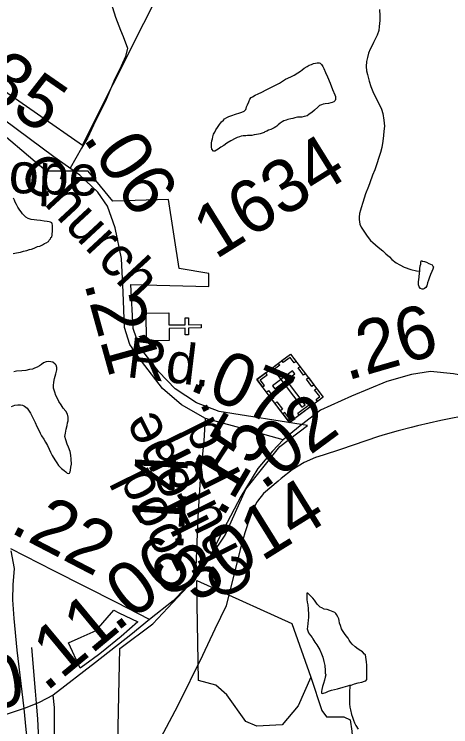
# Model space of a CAD drawing. Extents: x 2001466 to 31450019, y -30647475 to 847247.
# Drawn here: x 2037777 to 2039837, y 753524 to 756883 of the extents above; entities that cross this region are included whole.
import ezdxf

# ---------------------------------------------------------------- set-up
doc = ezdxf.new("R2010")
doc.units = 0
for name, color, linetype in [('Exist Boundary Political City Limit New', 7, 'Continuous'), ('Exist Boundary Political City Limit New Hole', 7, 'Continuous'), ('Exist Cultural Cemetery CELL', 7, 'Continuous'), ('Exist Cultural Church CELL', 7, 'Continuous'), ('Exist Hydrographic Misc Water Feature', 7, 'Continuous'), ('Exist Railroad Mainline', 7, 'Continuous'), ('Exist Railroad Siding', 7, 'Continuous'), ('Exist Road Non-System Type 51', 7, 'Continuous'), ('Exist Road Secondary Mileage Hundredths English Label', 7, 'Continuous'), ('Exist Road Secondary Type 51 Attributed', 7, 'Continuous'), ('Exist Road Secondary Type 51 Label', 7, 'Continuous'), ('Exist Road Secondary Type 51 Number Label', 7, 'Continuous'), ('Map Preparation Boundary City Limit Buffer Line', 7, 'Continuous')]:
    doc.layers.add(name, color=color, linetype=linetype)

msp = doc.modelspace()

# ---------------------------------------------------------------- linework, layer by layer
at = {"layer": 'Exist Boundary Political City Limit New'}
for points in [[(2036419.1, 756941.8), (2036859.9, 756815.3), (2036966.4, 756791.9), (2037006.2, 756781.2), (2037219.9, 756705.2), (2037356.5, 756640.9), (2037392.2, 756621.9), (2037488.1, 756566.1), (2037617.1, 756478.6), (2037673.8, 756561), (2038099.2, 756264.8), (2038821.8, 757700.9)], [(2038110.9, 753816.1), (2038088.2, 753799.8), (2038033.8, 753920.5), (2038093.8, 753946.7), (2038164.2, 753977.5), (2038247.2, 754074.4), (2038271.1, 754061.9), (2038360.1, 754018.4), (2038282.1, 753949.4), (2038189.8, 753874.2), (2038174.6, 753862.8), (2038110.9, 753816.1)]]:
    msp.add_lwpolyline(points, dxfattribs=at)
at = {"layer": 'Exist Boundary Political City Limit New Hole'}
msp.add_lwpolyline([(2038228.5, 751682.8), (2038275.1, 753893.7), (2038430.6, 754009.2), (2038643.8, 754235.9), (2038772.6, 754426.9), (2038870.2, 754644.8), (2039030.1, 754844.7), (2039161.1, 754944.7), (2038744, 755010.3), (2038637.5, 755050.9), (2038536, 755116.8), (2038459.9, 755197.9), (2038368.5, 755314.6), (2038338.1, 755400.8), (2038328, 755608.8), (2038694.9, 755599.1), (2038694.9, 755660.2), (2038556.2, 755684.8), (2038505.5, 756009.4), (2038242.2, 756001.2), (2038125.8, 756142.9), (2037928.8, 756142.4), (2037644.5, 756382.4)], dxfattribs=at)
at = {"layer": 'Exist Cultural Cemetery CELL'}
for points in [[(2038922.3, 755161.2), (2039081.2, 755281.2), (2039234.7, 755078), (2039075.9, 754958)], [(2039107.4, 755246.6), (2039098.3, 755239.8), (2039078.9, 755265.5), (2039046.6, 755241), (2039039.9, 755249.9), (2039081.3, 755281.2)], [(2038981.4, 755205.8), (2039022.8, 755237.1), (2039029.7, 755228), (2038988.3, 755196.7)], [(2038995.9, 755131.5), (2039007.2, 755116.6), (2039101.1, 755187.6), (2039089.9, 755202.5)], [(2039027, 755203.5), (2039012.1, 755192.3), (2039134.3, 755030.5), (2039149.2, 755041.7)], [(2039142.3, 755181.5), (2039116.2, 755216), (2039125.3, 755222.9), (2039151.4, 755188.3)], [(2038948.5, 755126.6), (2038957.5, 755133.5), (2038938.1, 755159.1), (2038970.5, 755183.6), (2038963.8, 755192.5), (2038922.3, 755161.2)], [(2039182, 755128.8), (2039155.9, 755163.4), (2039165, 755170.3), (2039191.1, 755135.7)], [(2038993.1, 755067.4), (2038967, 755102), (2038976.1, 755108.9), (2039002.2, 755074.3)], [(2039208.3, 755058.1), (2039201.3, 755067.2), (2039218.9, 755080.5), (2039194.5, 755112.7), (2039203.4, 755119.4), (2039234.7, 755078)], [(2039033.7, 755013.8), (2039007.5, 755048.4), (2039016.6, 755055.2), (2039042.7, 755020.7)], [(2039114.8, 755001.8), (2039182.5, 755053), (2039189.3, 755043.9), (2039121.6, 754992.7)], [(2039102.2, 754978), (2039095.3, 754987.2), (2039077.7, 754973.9), (2039053.4, 755006.1), (2039044.5, 754999.4), (2039075.8, 754958)]]:
    msp.add_lwpolyline(points, close=True, dxfattribs=at)
at = {"layer": 'Exist Cultural Church CELL'}
msp.add_lwpolyline([(2038506.4, 755475), (2038507.3, 755418), (2038583.4, 755419.1), (2038583, 755451.1), (2038598.9, 755451.4), (2038599.4, 755419.4), (2038659.5, 755420.3), (2038659.8, 755404.2), (2038599.6, 755403.4), (2038600.1, 755371.4), (2038584.1, 755371.1), (2038583.7, 755403.1), (2038507.5, 755402), (2038508.3, 755344.4), (2038401.8, 755342.8), (2038399.9, 755473.4)], close=True, dxfattribs=at)
at = {"layer": 'Exist Hydrographic Misc Water Feature'}
for p, q in [((2039679.3, 754942), (2039649.2, 754934.9)), ((2039234.4, 754804.7), (2039198.3, 754793.1))]:
    msp.add_line(p, q, dxfattribs=at)
for points in [[(2039500.5, 756904.7), (2039502.6, 756874.7), (2039502.6, 756852.7), (2039498.9, 756824.7), (2039496.8, 756806.6), (2039488.8, 756784.6), (2039482.9, 756770.7), (2039472.8, 756748.7), (2039464.8, 756732.7), (2039456.8, 756718.6), (2039449, 756698.6), (2039443.1, 756678.6), (2039439, 756660.6), (2039436.9, 756636.6), (2039439.2, 756616.6), (2039443.1, 756598.6), (2039451.1, 756566.7), (2039459.3, 756542.7), (2039469.3, 756518.6), (2039483.5, 756488.7), (2039499.5, 756458.7), (2039509.3, 756434.8), (2039515.5, 756414.8), (2039521.6, 756382.8), (2039523.7, 756354.8), (2039521.6, 756330.8), (2039519.6, 756310.8), (2039515.9, 756284.8), (2039511.8, 756254.8), (2039505.8, 756230.8), (2039497.8, 756206.8), (2039488, 756176.8), (2039478, 756148.7), (2039468.1, 756124.7), (2039454.2, 756088.7), (2039448.2, 756070.7), (2039434.1, 756036.7), (2039422.4, 755994.7), (2039414.4, 755970.6), (2039410.5, 755958.6), (2039406.4, 755942.7), (2039404.3, 755926.7), (2039404.3, 755914.7), (2039408.4, 755892.7), (2039414.6, 755878.7), (2039422.6, 755864.7), (2039442.5, 755836.7), (2039458.7, 755816.8), (2039468.7, 755806.8), (2039494.6, 755784.9), (2039516.7, 755766.9), (2039530.7, 755752.9), (2039546.9, 755738.9), (2039558.7, 755727), (2039578.8, 755711), (2039596.9, 755701.1), (2039616.8, 755691.1), (2039648.8, 755679.1), (2039674.8, 755673.2), (2039691, 755671.2)], [(2039057.2, 756575.9), (2039081.4, 756588), (2039097.2, 756595.9), (2039115.2, 756606), (2039127.1, 756614), (2039135.1, 756620), (2039145.2, 756628), (2039159.1, 756636.1), (2039169.2, 756642.1), (2039179.2, 756646.1), (2039189.2, 756650.1), (2039199.1, 756652.1), (2039207.1, 756654.1), (2039215.1, 756654.1), (2039221, 756652.2), (2039227.2, 756646.2), (2039233.1, 756636.2), (2039237.2, 756626.2), (2039245.2, 756608.2), (2039255.1, 756588.3), (2039267.4, 756558.3), (2039279.3, 756528.3), (2039289.5, 756502.3), (2039293.4, 756494.3), (2039293.4, 756486.3), (2039293.4, 756480.4), (2039291.4, 756476.4), (2039285.4, 756470.4), (2039277.4, 756466.4), (2039271.5, 756464.4), (2039259.4, 756462.3), (2039243.4, 756460.3), (2039235.4, 756458.2), (2039227.4, 756456.2), (2039217.3, 756452.2), (2039209.5, 756444.2), (2039193.6, 756430.2), (2039181.5, 756420.2), (2039173.5, 756414.2), (2039167.5, 756410.2), (2039159.5, 756404.1), (2039153.6, 756402.1), (2039145.6, 756400.1), (2039133.5, 756398.1), (2039123.6, 756398), (2039113.6, 756398), (2039101.5, 756394), (2039091.6, 756392), (2039081.6, 756390), (2039067.6, 756386), (2039059.7, 756383.9), (2039049.6, 756379.9), (2039041.6, 756375.9), (2039031.8, 756369.9), (2039021.7, 756361.8), (2039015.8, 756355.8), (2039011.7, 756351.8), (2039003.7, 756347.8), (2038987.7, 756339.8), (2038977.6, 756335.8), (2038969.6, 756331.8), (2038959.8, 756327.8), (2038955.9, 756325.7), (2038947.7, 756321.7), (2038937.9, 756319.7), (2038929.9, 756317.7), (2038919.8, 756315.6), (2038909.8, 756313.6), (2038897.9, 756311.6), (2038887.8, 756311.6), (2038877.8, 756311.6), (2038869.8, 756309.6), (2038857.9, 756309.6), (2038847.8, 756307.5), (2038839.8, 756305.5), (2038829.8, 756301.5), (2038819.7, 756297.4), (2038799.9, 756285.4), (2038780, 756275.4), (2038766, 756263.4), (2038751.9, 756255.4), (2038740, 756247.4), (2038732, 756241.4), (2038724, 756237.3), (2038717.8, 756237.3), (2038709.8, 756247.3), (2038708, 756257.3), (2038708, 756265.3), (2038708, 756275.3), (2038709.8, 756285.3), (2038711.9, 756295.3), (2038713.7, 756305.3), (2038717.8, 756317.3), (2038723.8, 756327.3), (2038727.9, 756337.3), (2038735.7, 756349.3), (2038745.7, 756363.3), (2038755.8, 756375.3), (2038763.8, 756383.4), (2038769.7, 756389.4)], [(2038769.7, 756389.4), (2038779.8, 756395.4), (2038789.6, 756401.4), (2038803.7, 756405.5), (2038821.6, 756411.5), (2038841.5, 756417.5), (2038851.5, 756421.5), (2038861.6, 756425.5), (2038865.5, 756429.6), (2038869.6, 756433.6), (2038871.6, 756437.6), (2038873.5, 756445.6), (2038877.6, 756455.6), (2038883.5, 756469.6), (2038889.5, 756481.6), (2038895.4, 756489.6), (2038901.4, 756493.6), (2038913.5, 756501.7), (2038927.4, 756507.7), (2038945.4, 756515.7), (2038965.3, 756525.7), (2038985.2, 756535.8), (2039003.3, 756545.8), (2039029.3, 756557.9), (2039057.2, 756575.9)], [(2037773, 755755.6), (2037788.9, 755757.6), (2037807, 755761.7), (2037820.9, 755765.7), (2037836.9, 755769.7), (2037849, 755773.7), (2037858.9, 755775.7), (2037871, 755779.7), (2037887, 755787.8), (2037898.9, 755789.8), (2037911, 755795.9), (2037920.8, 755801.9), (2037928.8, 755805.9), (2037938.8, 755811.9), (2037942.7, 755817.9), (2037948.9, 755823.9), (2037950.7, 755829.9), (2037954.8, 755834), (2037956.9, 755842), (2037956.9, 755846), (2037958.7, 755860), (2037958.7, 755876), (2037958.7, 755888), (2037956.7, 755894), (2037954.6, 755900), (2037948.7, 755901.9), (2037942.7, 755903.9), (2037932.7, 755905.9), (2037918.7, 755907.9), (2037900.7, 755909.8), (2037884.7, 755911.8), (2037870.8, 755913.7), (2037856.6, 755915.7), (2037842.7, 755919.7), (2037832.6, 755925.7), (2037824.6, 755933.7), (2037816.6, 755941.6), (2037810.5, 755951.6), (2037804.5, 755959.6), (2037794.5, 755973.6), (2037788.5, 755985.6), (2037782.6, 755997.6), (2037778.5, 756005.6), (2037774.4, 756015.5)], [(2039691, 755671.2), (2039690.8, 755683.2), (2039692.9, 755697.2), (2039694.7, 755705.3), (2039694.7, 755715.2), (2039698.8, 755721.2), (2039702.7, 755719.2), (2039712.7, 755717.2), (2039722.8, 755713.3), (2039732.8, 755707.3), (2039740.8, 755705.3), (2039748.8, 755701.3), (2039752.7, 755695.3), (2039754.8, 755691.4), (2039752.7, 755681.3), (2039746.8, 755669.3), (2039740.8, 755655.3), (2039734.9, 755639.3), (2039731, 755629.3), (2039726.9, 755617.3), (2039723, 755603.3), (2039719.1, 755595.3), (2039712.9, 755589.2), (2039707, 755587.2), (2039701.1, 755587.2), (2039693.1, 755589.2), (2039687.1, 755597.2), (2039684.9, 755607.2), (2039684.9, 755621.2), (2039686.9, 755643.2), (2039689, 755663.2), (2039691, 755671.2)], [(2037764.3, 755033.7), (2037780.3, 755039.7), (2037794.3, 755041.8), (2037806.4, 755041.8), (2037816.2, 755039.8), (2037826.3, 755035.8), (2037838.4, 755025.8), (2037848.2, 755011.8), (2037854.4, 755001.9), (2037864.4, 754979.9), (2037876.5, 754957.9), (2037884.5, 754939.9), (2037892.5, 754926), (2037900.5, 754908), (2037906.6, 754896), (2037916.5, 754880), (2037924.5, 754866), (2037934.7, 754850), (2037942.7, 754832), (2037948.7, 754818.1), (2037956.7, 754802.1), (2037968.8, 754782.1), (2037978.8, 754768.2), (2037986.8, 754756.1), (2038000.8, 754742.1), (2038012.9, 754732.2), (2038020.9, 754726.2), (2038026.8, 754720.2), (2038034.8, 754718.2), (2038038.9, 754720.3), (2038040.7, 754726.3), (2038042.8, 754734.3), (2038044.8, 754748.3), (2038046.9, 754762.3), (2038046.7, 754786.3), (2038044.6, 754804.3), (2038040.7, 754822.2), (2038032.8, 754842.2), (2038026.6, 754856.2), (2038020.7, 754876.2), (2038016.6, 754892.2), (2038018.6, 754908.2), (2038022.5, 754926.2), (2038026.4, 754944.2), (2038028.4, 754956.2), (2038032.3, 754966.2), (2038032.3, 754984.2), (2038028.2, 754998.2), (2038020.2, 755012.1), (2038008.4, 755026.1), (2037998.3, 755042.1), (2037988.3, 755058.1), (2037982.1, 755072.1), (2037974.1, 755086.1), (2037968.2, 755102.1), (2037962.2, 755120), (2037962, 755132), (2037964.1, 755148), (2037968, 755166.1), (2037973.9, 755188.1), (2037978, 755206.1), (2037978, 755218.1), (2037976, 755228.1), (2037970, 755234), (2037960, 755242), (2037949.9, 755244), (2037938, 755245.9), (2037928, 755243.9), (2037915.9, 755239.9), (2037906, 755231.9), (2037896, 755225.9), (2037885.9, 755219.9), (2037873.8, 755213.9), (2037864, 755209.8), (2037849.8, 755207.8), (2037832, 755203.7), (2037814, 755201.7), (2037788.1, 755199.7), (2037776, 755197.7)], [(2039932.4, 754996.6), (2039789.2, 754968), (2039679.3, 754942)], [(2039932.4, 754996.6), (2039789.2, 754968), (2039679.3, 754942)], [(2039649.2, 754934.9), (2039589.1, 754919.2), (2039527.4, 754901.3)], [(2039649.2, 754934.9), (2039589.1, 754919.2), (2039527.4, 754901.3)], [(2039527.4, 754901.3), (2039495.2, 754892.1), (2039316.2, 754831), (2039234.4, 754804.7)], [(2039527.4, 754901.3), (2039495.2, 754892.1), (2039316.2, 754831), (2039234.4, 754804.7)], [(2039198.3, 754793.1), (2039145.2, 754770), (2039089.2, 754735.1), (2039036.1, 754694.1), (2039022.5, 754682.6)], [(2039198.3, 754793.1), (2039145.2, 754770), (2039089.2, 754735.1), (2039036.1, 754694.1), (2039022.5, 754682.6)], [(2039022.5, 754682.6), (2038953, 754624.3), (2038925.3, 754587.9)], [(2039022.5, 754682.6), (2038953, 754624.3), (2038925.3, 754587.9)], [(2038925.3, 754587.9), (2038920.2, 754581.2), (2038909.3, 754557.6)], [(2038925.3, 754587.9), (2038920.2, 754581.2), (2038909.3, 754557.6)], [(2038909.3, 754557.6), (2038890.1, 754515.5), (2038865.3, 754438.1), (2038849.1, 754381.4)], [(2038909.3, 754557.6), (2038890.1, 754515.5), (2038865.3, 754438.1), (2038849.1, 754381.4)], [(2038849.1, 754381.4), (2038843.1, 754360.3), (2038777.1, 754094.4), (2038724, 753983.6)], [(2038849.1, 754381.4), (2038843.1, 754360.3), (2038777.1, 754094.4), (2038724, 753983.6)], [(2039360.5, 753720.7), (2039366.4, 753721), (2039382.8, 753727.1), (2039400.4, 753730.9), (2039416.9, 753734.9), (2039430.2, 753739), (2039436.5, 753740.9), (2039440.4, 753747.1), (2039440.2, 753760.9), (2039440.2, 753771.1), (2039440.4, 753786.9), (2039440.6, 753801.1), (2039440.4, 753814.9), (2039438.4, 753831), (2039436.5, 753852.8), (2039434.3, 753862.9), (2039430.4, 753867.1), (2039420.1, 753876.8), (2039412.1, 753882.9), (2039400.2, 753890.7), (2039386.3, 753901), (2039372.2, 753912.9), (2039363.9, 753923), (2039358, 753932.9), (2039352.5, 753942.6), (2039343.9, 753952.8), (2039336.1, 753964.6), (2039326.2, 753978.7), (2039321.9, 753986.6), (2039315.8, 754000.9), (2039312.3, 754012.8), (2039310, 754024.9), (2039308, 754033), (2039304.1, 754042.8), (2039298.1, 754052.7), (2039294, 754058.6), (2039289.9, 754062.8), (2039281.7, 754066.5), (2039273.9, 754068.5), (2039266.1, 754072.6), (2039254, 754076.4), (2039239.9, 754078.6), (2039228.2, 754084.4), (2039220, 754088.5), (2039212, 754096.6), (2039207.9, 754100.5), (2039203.8, 754106.4), (2039193.8, 754120.5), (2039185.8, 754130.6), (2039181.7, 754134.5), (2039177.6, 754138.3), (2039171.8, 754144.4), (2039167.9, 754148.3), (2039161.6, 754154.5), (2039157.9, 754154.3), (2039158.1, 754148.2), (2039157.9, 754144.6), (2039157.9, 754134.4), (2039157.9, 754124.3), (2039159.7, 754112.3), (2039161.6, 754098.6), (2039164.2, 754080.3), (2039164, 754072.2), (2039165.9, 754060.6), (2039166.1, 754048.4), (2039165.7, 754038.7), (2039164, 754026.4), (2039161.8, 754010.5), (2039160.1, 753994.6), (2039159.9, 753986.5), (2039162.2, 753976.4), (2039166.1, 753966.5), (2039174.3, 753954.7), (2039182.3, 753944.5), (2039186, 753938.7), (2039196, 753922.5), (2039204.2, 753910.3), (2039210.2, 753902.5), (2039218.6, 753886.7), (2039226.2, 753868.5), (2039232.5, 753852.5), (2039238.5, 753832.6), (2039242.4, 753812.5), (2039244.4, 753788.7), (2039244.4, 753776.5), (2039246.5, 753768.4), (2039244.4, 753758.6), (2039240.3, 753744.6), (2039236.4, 753728.6), (2039232.3, 753714.6), (2039228.8, 753700.6), (2039226.8, 753690.7), (2039226.6, 753682.6), (2039230.7, 753680.8), (2039236.4, 753682.8), (2039246.5, 753686.5), (2039260.6, 753692.5), (2039274.5, 753696.9), (2039302.6, 753702.7), (2039328.7, 753711)], [(2038724, 753983.6), (2038665.1, 753860.6), (2038547, 753621.5), (2038415.2, 753372.6), (2038316.7, 753200.6)], [(2038724, 753983.6), (2038665.1, 753860.6), (2038547, 753621.5), (2038415.2, 753372.6), (2038316.7, 753200.6)], [(2039328.7, 753711), (2039350.4, 753717), (2039360.5, 753720.7)], [(2039360.5, 753720.7), (2039358.4, 753682.9), (2039358.6, 753668.7), (2039358.8, 753646.7), (2039358.6, 753633), (2039360.7, 753616.8), (2039362.9, 753604.8), (2039368.9, 753582.8), (2039372.6, 753568.8), (2039377.1, 753554.7), (2039382.6, 753542.9), (2039388.8, 753531), (2039399, 753512.9)]]:
    msp.add_lwpolyline(points, dxfattribs=at)
at = {"layer": 'Exist Railroad Mainline'}
for points in [[(2037824.3, 753610.5), (2037791.4, 753885.6), (2037776.5, 754033.9), (2037770.3, 754122.1), (2037771.7, 754194), (2037779.3, 754269.9), (2037763.6, 754352.9)], [(2038208.4, 750392.2), (2038147.2, 751039.7), (2038118, 751247.4), (2038080.1, 751518), (2038054.8, 751698.1), (2038002.3, 752263.2), (2037966, 752446), (2037946.7, 752580.4), (2037914.1, 752843.1), (2037833.8, 753510.7), (2037824.3, 753610.5)]]:
    msp.add_lwpolyline(points, dxfattribs=at)
at = {"layer": 'Exist Railroad Siding'}
for points in [[(2037884, 753616.4), (2037877.5, 753691.9), (2037859.7, 753898.2)], [(2037885.3, 753389.7), (2037891.5, 753495.6), (2037888.8, 753561.6), (2037884, 753616.4)]]:
    msp.add_lwpolyline(points, dxfattribs=at)
at = {"layer": 'Exist Road Non-System Type 51'}
for p, q in [((2038638.2, 754214.3), (2038704.4, 754184.3)), ((2038640.2, 754100.4), (2038638.2, 754214.3))]:
    msp.add_line(p, q, dxfattribs=at)
for points in [[(2038236.7, 757602.2), (2038227.3, 757456.1), (2038192, 757312.3), (2038156.6, 757227.5), (2038156.6, 757156.8), (2038163.7, 757102.6), (2038189.6, 757024.8), (2038210.8, 756975.3), (2038241.4, 756914), (2038255.6, 756869.3), (2038279.1, 756808), (2038290.9, 756777.4), (2038312.1, 756723.2), (2038302.7, 756683.1), (2038281.8, 756637.7), (2038252.5, 756578.3), (2038210.5, 756481.2), (2038151.9, 756360.2), (2038123.7, 756299)], [(2038123.7, 756299), (2038095.4, 756251.8), (2038040.5, 756156.8)], [(2038704.4, 754184.3), (2039086.4, 754011.2), (2039175.8, 753757.6)], [(2039175.8, 753757.6), (2039116.2, 753623.3), (2039041.7, 753533.8), (2038922.4, 753526.4), (2038870.2, 753548.7), (2038780.8, 753675.5), (2038728.6, 753720.3), (2038646.6, 753742.7), (2038640.2, 754100.4)], [(2039175.8, 753757.6), (2039228, 753601), (2039250.4, 753571.1), (2039332.4, 753571.1), (2039362.2, 753556.2), (2039369.6, 753504), (2039399.4, 753116.1), (2039451.6, 752840.2), (2039541.1, 752556.8), (2039600.7, 752385.2), (2039615.6, 752318.1), (2039608.1, 752258.4)]]:
    msp.add_lwpolyline(points, dxfattribs=at)
at = {"layer": 'Exist Road Secondary Type 51 Attributed'}
for points in [[(2038680.1, 754976.8), (2038565.9, 755041.6), (2038476.6, 755118.9), (2038377.6, 755247.7), (2038322.9, 755325.8), (2038297.1, 755406.4), (2038290.7, 755572.2), (2038283.5, 755731.3), (2038253.7, 755876.2), (2038216.7, 755977.7), (2038171.6, 756043.7), (2038086.3, 756124.2), (2037964, 756211.2), (2037667.9, 756429.4), (2037473.2, 756555), (2037336.4, 756625.8), (2037136.9, 756699.9), (2037031.5, 756738.1), (2036913.8, 756770.4)], [(2040422.1, 755063.7), (2040202.4, 755116.1), (2040017.3, 755157.1), (2039849.2, 755188.1), (2039741.4, 755199.4), (2039651.2, 755184.9), (2039535.4, 755151.1), (2039368, 755081.8), (2039221.6, 755015.8), (2039118.6, 754936.1), (2039045.4, 754877.3)], [(2038633.4, 754238), (2038645.5, 754512.6), (2038658.4, 754717.1), (2038673.7, 754871.3), (2038680.1, 754976.8)], [(2039045.4, 754877.3), (2038894.2, 754918.8), (2038680.1, 754976.8)], [(2039045.4, 754877.3), (2038996.3, 754822.6), (2038926.3, 754740.8), (2038846.6, 754610), (2038766.2, 754457), (2038699.4, 754326.6), (2038633.4, 754238)], [(2038416.1, 754029.1), (2038259.3, 754110), (2037965, 754259.6), (2037762.1, 754363)], [(2038633.4, 754238), (2038582.7, 754174.4), (2038527.2, 754118.4), (2038416.1, 754029.1)], [(2038416.1, 754029.1), (2038327.6, 753957), (2038160.3, 753826.5), (2037960.8, 753672.9)], [(2037960.8, 753672.9), (2037894.4, 753639.1), (2037852.5, 753621.4), (2037824.3, 753610.5)], [(2038580.7, 747252.6), (2038528.1, 747699), (2038439.5, 748435.7), (2038380, 749025.1), (2038320.5, 749533.2), (2038252.9, 750127.5), (2038203, 750716.1), (2038159.5, 751152.5), (2038116.1, 751543), (2038082.3, 751998.7), (2038051.7, 752286.2), (2038003.4, 752638.1), (2037980.9, 752969.8), (2037968, 753316.9), (2037968, 753615.6), (2037960.8, 753672.9)], [(2037824.3, 753610.5), (2037735.4, 753580.3), (2037587.6, 753551.3), (2037452.1, 753539.8)]]:
    msp.add_lwpolyline(points, dxfattribs=at)
at = {"layer": 'Map Preparation Boundary City Limit Buffer Line'}
for points in [[(2036419.1, 756941.8), (2036859.9, 756815.3), (2036966.4, 756791.9), (2037006.2, 756781.2), (2037219.9, 756705.2), (2037356.5, 756640.9), (2037392.2, 756621.9), (2037488.1, 756566.1), (2037617.1, 756478.6), (2037673.8, 756561), (2038099.2, 756264.8), (2038821.8, 757700.9)], [(2038228.5, 751682.8), (2038275.1, 753893.7), (2038430.6, 754009.2), (2038643.8, 754235.9), (2038772.6, 754426.9), (2038870.2, 754644.8), (2039030.1, 754844.7), (2039161.1, 754944.7), (2038744, 755010.3), (2038637.5, 755050.9), (2038536, 755116.8), (2038459.9, 755197.9), (2038368.5, 755314.6), (2038338.1, 755400.8), (2038328, 755608.8), (2038694.9, 755599.1), (2038694.9, 755660.2), (2038556.2, 755684.8), (2038505.5, 756009.4), (2038242.2, 756001.2), (2038125.8, 756142.9), (2037928.8, 756142.4), (2037644.5, 756382.4)], [(2038110.9, 753816.1), (2038088.2, 753799.8), (2038033.8, 753920.5), (2038093.8, 753946.7), (2038164.2, 753977.5), (2038247.2, 754074.4), (2038271.1, 754061.9), (2038360.1, 754018.4), (2038282.1, 753949.4), (2038189.8, 753874.2), (2038174.6, 753862.8), (2038110.9, 753816.1)]]:
    msp.add_lwpolyline(points, dxfattribs=at)

# ---------------------------------------------------------------- texts
at = {"layer": 'Exist Road Secondary Mileage Hundredths English Label'}
for s, rotation, p in [('.35', 325.3297, (2037527.2, 756577.6)), ('.06', 303.6713, (2038097.6, 756299.6)), ('.21', 285.5175, (2038105.7, 755615.9)), ('.26', 16.2712, (2039345.8, 755154.7)), ('.07', 337.1991, (2038593.6, 755116)), ('.02', 36.4488, (2038948.2, 754636.5)), ('.15', 59.5775, (2038760.2, 754503.9)), ('.14', 86.8156, (2038573.6, 754348.4)), ('.22', 332.5469, (2037750.7, 754444.5)), ('.06', 37.18, (2038258.2, 753968.6)), ('.11', 39.6793, (2037927, 753685.5)), ('.10', 10.6263, (2037382, 753549.2))]:
    msp.add_text(s, height=250, rotation=rotation, dxfattribs=at).set_placement(p)
at = {"layer": 'Exist Road Secondary Type 51 Label'}
for s, rotation, p in [('Hope', 357.9026, (2037566, 756047.9)), ('Church', 312.8674, (2037789.2, 756123.4)), ('Rd.', 353.1124, (2038303.2, 755173.1)), ('Rd.', 116.4754, (2038852.5, 754709.9)), ('Hope', 116.4754, (2038705.7, 754484.7)), ('Church', 116.4754, (2038921.6, 754192.5)), ('Good', 116.4754, (2038676.9, 754205.8))]:
    msp.add_text(s, height=190, rotation=rotation, dxfattribs=at).set_placement(p)
at = {"layer": 'Exist Road Secondary Type 51 Number Label'}
for s, p in [('1634', (2038726.6, 755724.2)), ('3014', (2038630.4, 754103.5))]:
    msp.add_text(s, height=250, rotation=31.918, dxfattribs=at).set_placement(p)

doc.saveas('drawing.dxf')
